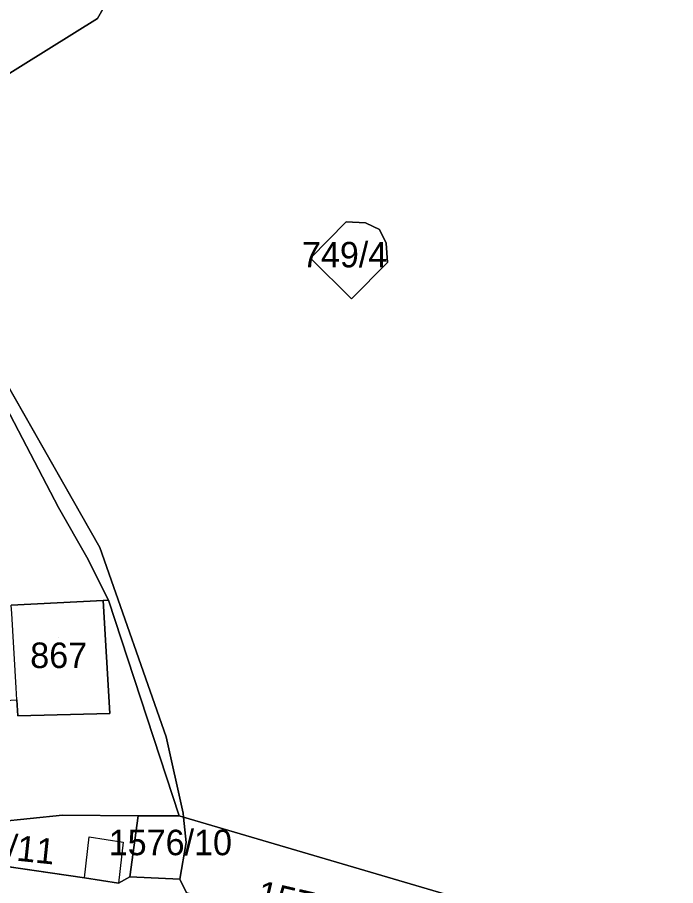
# Model space of a CAD drawing. Extents: x -263943 to -261149, y -1236934 to -1230686.
# Drawn here: x -262531.6 to -262480, y -1235359.3 to -1235291.2 of the extents above; entities that cross this region are included whole.
import ezdxf

# ---------------------------------------------------------------- set-up
doc = ezdxf.new("R2010")
doc.units = 0
for name, color, linetype in [('body_kn', 7, 'Continuous'), ('kladpar_druhypozemkov', 7, 'Continuous'), ('kladpar_hranice', 7, 'Continuous'), ('kladpar_parcelnecisla', 7, 'Continuous'), ('kladpar_plochy', 7, 'Continuous'), ('zappar_hrandruhpozemk', 7, 'Continuous')]:
    doc.layers.add(name, color=color, linetype=linetype)

msp = doc.modelspace()

# ---------------------------------------------------------------- linework, layer by layer
at = {"layer": 'body_kn'}
for p, q in [((-262525.3, -1235291.25), (-262525.3, -1235291.25)), ((-262505.81, -1235307.2), (-262505.81, -1235307.2)), ((-262504.3, -1235307.28), (-262504.3, -1235307.28)), ((-262504.25, -1235307.3), (-262504.25, -1235307.3)), ((-262503.21, -1235307.8), (-262503.21, -1235307.8)), ((-262502.68, -1235308.88), (-262502.68, -1235308.88)), ((-262508.62, -1235310.04), (-262508.62, -1235310.04)), ((-262508.62, -1235310.04), (-262508.62, -1235310.04)), ((-262502.58, -1235310.39), (-262502.58, -1235310.39)), ((-262505.39, -1235313.24), (-262505.39, -1235313.24)), ((-262528.36, -1235329.6), (-262528.36, -1235329.6)), ((-262525.13, -1235332.75), (-262525.13, -1235332.75)), ((-262526.15, -1235333.49), (-262526.15, -1235333.49)), ((-262524.86, -1235336.9), (-262524.86, -1235336.9)), ((-262524.86, -1235336.9), (-262524.86, -1235336.9)), ((-262524.45, -1235336.88), (-262524.45, -1235336.88)), ((-262531.55, -1235345.94), (-262531.55, -1235345.94)), ((-262524.34, -1235345.76), (-262524.34, -1235345.76)), ((-262519.93, -1235347.59), (-262519.93, -1235347.59)), ((-262518.6, -1235353.56), (-262518.6, -1235353.56)), ((-262528.06, -1235353.73), (-262528.06, -1235353.73)), ((-262522.12, -1235353.77), (-262522.12, -1235353.77)), ((-262518.9, -1235353.79), (-262518.9, -1235353.79)), ((-262518.57, -1235353.89), (-262518.57, -1235353.89)), ((-262525.96, -1235355.43), (-262525.96, -1235355.43)), ((-262523.29, -1235355.84), (-262523.29, -1235355.84)), ((-262518.37, -1235355.88), (-262518.37, -1235355.88)), ((-262526.33, -1235358.64), (-262526.33, -1235358.64)), ((-262526.33, -1235358.64), (-262526.33, -1235358.64)), ((-262522.78, -1235358.56), (-262522.78, -1235358.56)), ((-262522.78, -1235358.56), (-262522.78, -1235358.56)), ((-262518.86, -1235358.75), (-262518.86, -1235358.75)), ((-262518.86, -1235358.75), (-262518.86, -1235358.75)), ((-262523.65, -1235359.07), (-262523.65, -1235359.07))]:
    msp.add_line(p, q, dxfattribs=at)
at = {"layer": 'kladpar_druhypozemkov'}
for p, q in [((-262504.74, -1235309.42), (-262504.74, -1235309.42)), ((-262528.4, -1235339.79), (-262528.4, -1235339.79)), ((-262520.16, -1235355.21), (-262520.16, -1235355.21))]:
    msp.add_line(p, q, dxfattribs=at)
at = {"layer": 'kladpar_hranice'}
msp.add_line((-262542.07, -1235301.69), (-262525.3, -1235291.25), dxfattribs=at)
for points in [[(-262520.14, -1235282.1), (-262525.3, -1235291.25), (-262542.07, -1235301.69), (-262549.95, -1235303.48), (-262548.9, -1235302.16), (-262547.83, -1235300.3), (-262546.41, -1235299.77), (-262545.39, -1235298.56), (-262543.38, -1235298.9), (-262542.22, -1235296.96), (-262539.35, -1235296.91), (-262539, -1235294.82), (-262535.74, -1235294.42), (-262534.28, -1235292.23), (-262533.05, -1235292.97), (-262532.76, -1235290.51)], [(-262525.3, -1235291.25), (-262520.14, -1235282.1)], [(-262533.94, -1235283.09), (-262543.31, -1235292.33), (-262551.95, -1235299.72), (-262556.5, -1235303.08), (-262580.08, -1235323.64), (-262586.79, -1235329.76), (-262591.51, -1235335.35), (-262590.94, -1235337.21), (-262583.87, -1235346.5), (-262579.13, -1235352.18), (-262578.39, -1235352.48), (-262575.69, -1235353.59), (-262558.76, -1235353.7), (-262558.07, -1235353.19), (-262557.05, -1235353.18), (-262557.05, -1235352.76), (-262552.24, -1235353.26), (-262550.89, -1235355.05), (-262526.33, -1235358.64), (-262523.65, -1235359.07), (-262522.78, -1235358.56), (-262518.86, -1235358.75), (-262518.32, -1235359.83)], [(-262542.07, -1235301.69), (-262539.66, -1235305.8), (-262534.5, -1235316.26), (-262525.13, -1235332.75), (-262519.93, -1235347.59), (-262518.6, -1235353.56), (-262518.57, -1235353.89), (-262518.9, -1235353.79), (-262524.45, -1235336.88), (-262526.15, -1235333.49), (-262528.36, -1235329.6), (-262535, -1235316.92), (-262549.51, -1235303.88), (-262549.95, -1235303.48), (-262542.07, -1235301.69)], [(-262395.03, -1235450.14), (-262423.63, -1235423.11), (-262436.22, -1235407.42), (-262449.19, -1235391.42), (-262471.72, -1235374.22), (-262485.69, -1235363.55), (-262518.57, -1235353.89), (-262518.6, -1235353.56), (-262519.93, -1235347.59), (-262525.13, -1235332.75), (-262534.5, -1235316.26), (-262539.66, -1235305.8), (-262542.07, -1235301.69)], [(-262508.62, -1235310.04), (-262505.81, -1235307.2), (-262504.3, -1235307.28), (-262504.25, -1235307.3), (-262503.21, -1235307.8), (-262502.68, -1235308.88), (-262502.58, -1235310.39), (-262505.39, -1235313.24), (-262508.62, -1235310.04)], [(-262508.62, -1235310.04), (-262505.39, -1235313.24), (-262502.58, -1235310.39), (-262502.68, -1235308.88), (-262503.21, -1235307.8), (-262504.25, -1235307.3), (-262504.3, -1235307.28), (-262505.81, -1235307.2), (-262508.62, -1235310.04)], [(-262535, -1235316.92), (-262528.36, -1235329.6), (-262526.15, -1235333.49), (-262524.45, -1235336.88), (-262524.86, -1235336.9), (-262532.07, -1235337.27)], [(-262524.86, -1235336.9), (-262524.45, -1235336.88), (-262518.9, -1235353.79), (-262522.12, -1235353.77), (-262528.06, -1235353.73), (-262533.14, -1235354.24), (-262545.77, -1235353.93), (-262552.24, -1235353.26), (-262557.05, -1235352.76), (-262557.4, -1235346.07), (-262543.67, -1235345.33), (-262531.63, -1235344.68), (-262531.55, -1235345.94), (-262524.34, -1235345.76), (-262524.86, -1235336.9)], [(-262531.63, -1235344.68), (-262531.69, -1235343.75), (-262532.03, -1235337.91), (-262532.07, -1235337.27), (-262524.86, -1235336.9), (-262524.34, -1235345.76), (-262531.55, -1235345.94), (-262531.63, -1235344.68)], [(-262522.78, -1235358.56), (-262523.65, -1235359.07), (-262526.33, -1235358.64), (-262550.89, -1235355.05), (-262552.24, -1235353.26), (-262545.77, -1235353.93), (-262533.14, -1235354.24), (-262528.06, -1235353.73), (-262522.12, -1235353.77), (-262522.78, -1235358.56)], [(-262518.86, -1235358.75), (-262522.78, -1235358.56), (-262522.12, -1235353.77), (-262518.9, -1235353.79), (-262518.57, -1235353.89), (-262518.37, -1235355.88), (-262518.86, -1235358.75)], [(-262471.72, -1235374.22), (-262473.44, -1235374.61), (-262474.8, -1235376.29), (-262478.54, -1235373.32), (-262484.68, -1235369.6), (-262492.18, -1235366.58), (-262518.32, -1235359.83), (-262518.86, -1235358.75), (-262518.37, -1235355.88), (-262518.57, -1235353.89), (-262485.69, -1235363.55), (-262471.72, -1235374.22)]]:
    msp.add_lwpolyline(points, dxfattribs=at)
at = {"layer": 'kladpar_plochy'}
for p, q in [((-262525.3, -1235291.25), (-262520.14, -1235282.1)), ((-262520.14, -1235282.1), (-262525.3, -1235291.25)), ((-262542.07, -1235301.69), (-262525.3, -1235291.25)), ((-262525.3, -1235291.25), (-262542.07, -1235301.69)), ((-262505.81, -1235307.2), (-262508.62, -1235310.04)), ((-262504.3, -1235307.28), (-262505.81, -1235307.2)), ((-262504.25, -1235307.3), (-262504.3, -1235307.28)), ((-262503.21, -1235307.8), (-262504.25, -1235307.3)), ((-262502.68, -1235308.88), (-262503.21, -1235307.8)), ((-262502.58, -1235310.39), (-262502.68, -1235308.88)), ((-262508.62, -1235310.04), (-262505.39, -1235313.24)), ((-262505.39, -1235313.24), (-262502.58, -1235310.39)), ((-262525.13, -1235332.75), (-262534.5, -1235316.26)), ((-262519.93, -1235347.59), (-262525.13, -1235332.75)), ((-262518.6, -1235353.56), (-262519.93, -1235347.59)), ((-262518.57, -1235353.89), (-262518.6, -1235353.56)), ((-262485.69, -1235363.55), (-262518.57, -1235353.89)), ((-262550.89, -1235355.05), (-262526.33, -1235358.64)), ((-262526.33, -1235358.64), (-262523.65, -1235359.07)), ((-262523.65, -1235359.07), (-262522.78, -1235358.56)), ((-262522.78, -1235358.56), (-262518.86, -1235358.75)), ((-262518.86, -1235358.75), (-262518.32, -1235359.83))]:
    msp.add_line(p, q, dxfattribs=at)
for points in [[(-262542.07, -1235301.69), (-262539.66, -1235305.8), (-262534.5, -1235316.26), (-262525.13, -1235332.75), (-262519.93, -1235347.59), (-262518.6, -1235353.56), (-262518.57, -1235353.89), (-262518.9, -1235353.79), (-262524.45, -1235336.88), (-262526.15, -1235333.49), (-262528.36, -1235329.6), (-262535, -1235316.92), (-262549.51, -1235303.88), (-262549.95, -1235303.48)], [(-262508.62, -1235310.04), (-262505.81, -1235307.2), (-262504.3, -1235307.28), (-262504.25, -1235307.3), (-262503.21, -1235307.8), (-262502.68, -1235308.88), (-262502.58, -1235310.39), (-262505.39, -1235313.24)], [(-262524.86, -1235336.9), (-262524.45, -1235336.88), (-262518.9, -1235353.79), (-262522.12, -1235353.77), (-262528.06, -1235353.73), (-262533.14, -1235354.24), (-262545.77, -1235353.93), (-262552.24, -1235353.26), (-262557.05, -1235352.76), (-262557.4, -1235346.07), (-262543.67, -1235345.33), (-262531.63, -1235344.68), (-262531.55, -1235345.94), (-262524.34, -1235345.76)], [(-262531.63, -1235344.68), (-262531.69, -1235343.75), (-262532.03, -1235337.91), (-262532.07, -1235337.27), (-262524.86, -1235336.9), (-262524.34, -1235345.76), (-262531.55, -1235345.94)], [(-262522.78, -1235358.56), (-262523.65, -1235359.07), (-262526.33, -1235358.64), (-262550.89, -1235355.05), (-262552.24, -1235353.26), (-262545.77, -1235353.93), (-262533.14, -1235354.24), (-262528.06, -1235353.73), (-262522.12, -1235353.77)], [(-262518.86, -1235358.75), (-262522.78, -1235358.56), (-262522.12, -1235353.77), (-262518.9, -1235353.79), (-262518.57, -1235353.89), (-262518.37, -1235355.88)], [(-262471.72, -1235374.22), (-262473.44, -1235374.61), (-262474.8, -1235376.29), (-262478.54, -1235373.32), (-262484.68, -1235369.6), (-262492.18, -1235366.58), (-262518.32, -1235359.83), (-262518.86, -1235358.75), (-262518.37, -1235355.88), (-262518.57, -1235353.89), (-262485.69, -1235363.55)]]:
    msp.add_lwpolyline(points, close=True, dxfattribs=at)
msp.add_lwpolyline([(-262535, -1235316.92), (-262528.36, -1235329.6), (-262526.15, -1235333.49), (-262524.45, -1235336.88), (-262524.86, -1235336.9), (-262532.07, -1235337.27)], dxfattribs=at)
at = {"layer": 'zappar_hrandruhpozemk'}
for p, q in [((-262526.33, -1235358.64), (-262525.96, -1235355.43)), ((-262525.96, -1235355.43), (-262523.29, -1235355.84)), ((-262523.29, -1235355.84), (-262523.65, -1235359.07))]:
    msp.add_line(p, q, dxfattribs=at)

# ---------------------------------------------------------------- texts
at = {"layer": 'kladpar_parcelnecisla'}
for s, p in [('749/4', (-262509.282, -1235310.77)), ('867', (-262530.583, -1235342.19)), ('1576/10', (-262524.431, -1235356.87))]:
    msp.add_text(s, height=2, dxfattribs=at).set_placement(p)
for s, rotation, p in [('1576/11', 354, (-262538.371, -1235356.59)), ('1576/9', 347, (-262512.939, -1235360.774))]:
    msp.add_text(s, height=2, rotation=rotation, dxfattribs=at).set_placement(p)

doc.saveas('drawing.dxf')
